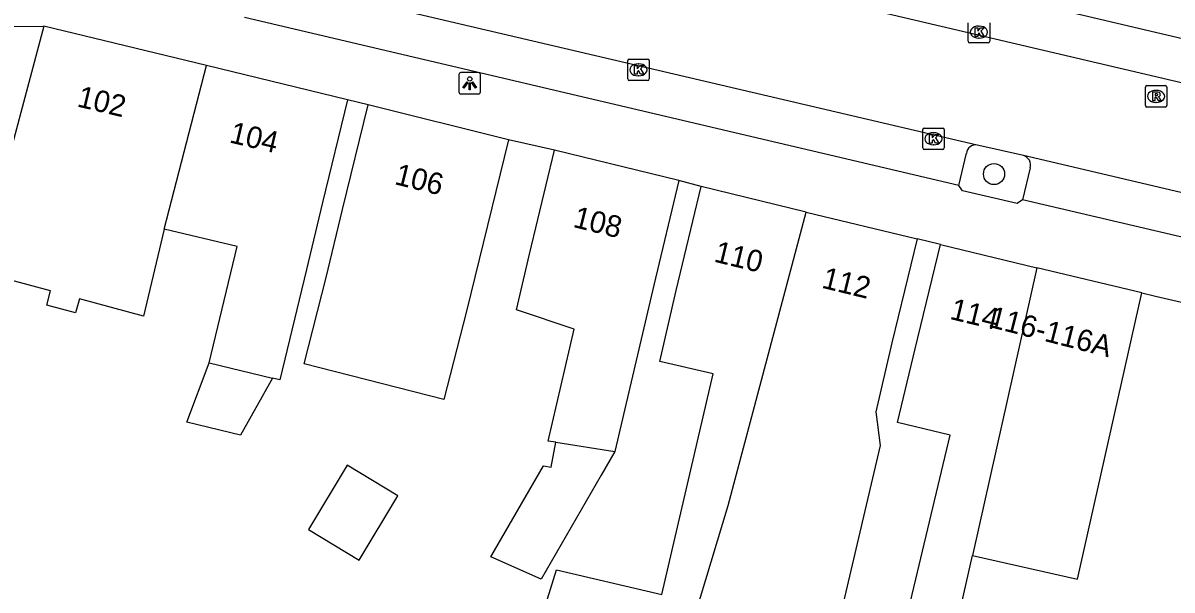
# Model space of a CAD drawing. Extents: x 159888 to 160757, y 384031 to 384746.
# Drawn here: x 160256.1 to 160309.4, y 384443.7 to 384470 of the extents above; entities that cross this region are included whole.
import ezdxf

# ---------------------------------------------------------------- set-up
doc = ezdxf.new("R2010")
doc.units = 0
for name, color, linetype in [('IMGEO_Boom', 7, 'Continuous'), ('IMGEO_Kolk', 7, 'Continuous'), ('IMGEO_Lichtpunt', 7, 'Continuous'), ('IMGEO_Pand', 7, 'Continuous'), ('IMGEO_Pand_nummerreeks', 7, 'Continuous'), ('IMGEO_Parkeervlak_open', 7, 'Continuous'), ('IMGEO_Rijbaan_lokaal_open', 7, 'Continuous'), ('IMGEO_Rioolput', 7, 'Continuous'), ('IMGEO_Voetpad_open', 7, 'Continuous')]:
    doc.layers.add(name, color=color, linetype=linetype)

msp = doc.modelspace()

# ---------------------------------------------------------------- linework, layer by layer
at = {"layer": 'IMGEO_Boom'}
msp.add_circle((160301.159, 384462.987), 0.489, dxfattribs=at)
at = {"layer": 'IMGEO_Kolk'}
for p, q in [((160299.956, 384469.155), (160299.956, 384470.007)), ((160300.957, 384470.007), (160300.957, 384469.155)), ((160300.444, 384469.861), (160300.469, 384469.861)), ((160300.883, 384469.081), (160300.031, 384469.081)), ((160300.467, 384469.301), (160300.442, 384469.301)), ((160284.15, 384467.404), (160284.15, 384468.256)), ((160284.225, 384468.33), (160285.077, 384468.33)), ((160284.638, 384468.11), (160284.663, 384468.11)), ((160285.151, 384468.256), (160285.151, 384467.404)), ((160285.077, 384467.33), (160284.225, 384467.33)), ((160284.661, 384467.55), (160284.636, 384467.55)), ((160297.848, 384464.2), (160297.848, 384465.052)), ((160297.923, 384465.126), (160298.775, 384465.126)), ((160298.336, 384464.906), (160298.361, 384464.906)), ((160298.849, 384465.052), (160298.849, 384464.2)), ((160298.775, 384464.126), (160297.923, 384464.126)), ((160298.359, 384464.346), (160298.334, 384464.346))]:
    msp.add_line(p, q, dxfattribs=at)
for points in [[(160299.956, 384469.155), (160299.956, 384470.007)], [(160300.957, 384470.007), (160300.957, 384469.155)], [(160300.277, 384469.781), (160300.4, 384469.781), (160300.4, 384469.63), (160300.53, 384469.781), (160300.694, 384469.781), (160300.548, 384469.63), (160300.701, 384469.381), (160300.549, 384469.381), (160300.464, 384469.545), (160300.4, 384469.478), (160300.4, 384469.381), (160300.277, 384469.381), (160300.277, 384469.781)], [(160300.883, 384469.081), (160300.031, 384469.081)], [(160284.15, 384467.404), (160284.15, 384468.256)], [(160284.225, 384468.33), (160285.077, 384468.33)], [(160284.471, 384468.03), (160284.594, 384468.03), (160284.594, 384467.879), (160284.724, 384468.03), (160284.888, 384468.03), (160284.742, 384467.879), (160284.895, 384467.63), (160284.743, 384467.63), (160284.658, 384467.794), (160284.594, 384467.727), (160284.594, 384467.63), (160284.471, 384467.63), (160284.471, 384468.03)], [(160285.151, 384468.256), (160285.151, 384467.404)], [(160285.077, 384467.33), (160284.225, 384467.33)], [(160297.848, 384464.2), (160297.848, 384465.052)], [(160297.923, 384465.126), (160298.775, 384465.126)], [(160298.169, 384464.826), (160298.292, 384464.826), (160298.292, 384464.675), (160298.422, 384464.826), (160298.586, 384464.826), (160298.44, 384464.675), (160298.593, 384464.426), (160298.441, 384464.426), (160298.356, 384464.59), (160298.292, 384464.523), (160298.292, 384464.426), (160298.169, 384464.426), (160298.169, 384464.826)], [(160298.849, 384465.052), (160298.849, 384464.2)], [(160298.775, 384464.126), (160297.923, 384464.126)]]:
    msp.add_lwpolyline(points, dxfattribs=at)
for centre, start, end in [((160300.033, 384469.157), 181.552, 268.448), ((160300.033, 384469.157), 181.552, 268.448), ((160300.881, 384469.157), 271.552, 358.448), ((160300.881, 384469.157), 271.552, 358.448), ((160284.227, 384468.254), 91.552, 178.448), ((160284.227, 384468.254), 91.552, 178.448), ((160285.075, 384468.254), 1.552, 88.448), ((160285.075, 384468.254), 1.552, 88.448), ((160284.227, 384467.406), 181.552, 268.448), ((160284.227, 384467.406), 181.552, 268.448), ((160285.075, 384467.406), 271.552, 358.448), ((160285.075, 384467.406), 271.552, 358.448), ((160297.925, 384465.05), 91.552, 178.448), ((160297.925, 384465.05), 91.552, 178.448), ((160298.773, 384465.05), 1.552, 88.448), ((160298.773, 384465.05), 1.552, 88.448), ((160297.925, 384464.202), 181.552, 268.448), ((160297.925, 384464.202), 181.552, 268.448), ((160298.773, 384464.202), 271.552, 358.448), ((160298.773, 384464.202), 271.552, 358.448)]:
    msp.add_arc(centre, 0.0765, start, end, dxfattribs=at)
for centre, major_axis, ratio, start_param, end_param in [((160300.443, 384469.581), (-0.387, 0.002), 0.722429, 4.712389, 7.853982), ((160300.468, 384469.581), (-0.39, 0.002), 0.717154, 1.570796, 4.712389), ((160284.637, 384467.83), (-0.387, 0.002), 0.722429, 4.712389, 7.853982), ((160284.662, 384467.83), (-0.39, 0.002), 0.717154, 1.570796, 4.712389), ((160298.335, 384464.626), (-0.387, 0.002), 0.722429, 4.712389, 7.853982), ((160298.36, 384464.626), (-0.39, 0.002), 0.717154, 1.570796, 4.712389)]:
    msp.add_ellipse(centre, major_axis=major_axis, ratio=ratio, start_param=start_param, end_param=end_param, dxfattribs=at)
at = {"layer": 'IMGEO_Lichtpunt'}
for p, q in [((160276.317, 384467.608), (160276.317, 384466.801)), ((160276.317, 384467.608), (160276.317, 384466.801)), ((160277.219, 384467.703), (160276.411, 384467.703)), ((160277.219, 384467.703), (160276.411, 384467.703)), ((160277.313, 384466.801), (160277.313, 384467.608)), ((160277.313, 384466.801), (160277.313, 384467.608)), ((160276.411, 384466.707), (160277.219, 384466.707)), ((160276.411, 384466.707), (160277.219, 384466.707))]:
    msp.add_line(p, q, dxfattribs=at)
for points in [[(160276.691, 384467.272), (160276.73, 384467.244), (160276.542, 384466.982), (160276.504, 384467.009), (160276.691, 384467.272)], [(160276.903, 384467.244), (160276.941, 384467.271), (160277.128, 384467.009), (160277.089, 384466.981), (160276.903, 384467.244)], [(160276.793, 384467.224), (160276.84, 384467.224), (160276.84, 384466.902), (160276.793, 384466.902), (160276.793, 384467.224)]]:
    msp.add_lwpolyline(points, dxfattribs=at)
msp.add_circle((160276.816, 384467.406), 0.0994, dxfattribs=at)
for centre, start, end in [((160276.411, 384467.608), 90, 180), ((160276.411, 384467.608), 90, 180), ((160277.219, 384467.608), 0, 90), ((160277.219, 384467.608), 0, 90), ((160276.411, 384466.801), 180, 270), ((160276.411, 384466.801), 180, 270), ((160277.219, 384466.801), 270, 0), ((160277.219, 384466.801), 270, 360)]:
    msp.add_arc(centre, 0.0946, start, end, dxfattribs=at)
at = {"layer": 'IMGEO_Pand'}
for points in [[(160257.047, 384469.859), (160253.992, 384458.464)], [(160264.602, 384468.026), (160257.047, 384469.859)], [(160262.631, 384460.429), (160264.602, 384468.026)], [(160271.146, 384466.438), (160264.602, 384468.026)], [(160271.146, 384466.438), (160269.988, 384461.663), (160269.237, 384458.548), (160268.003, 384453.425), (160267.663, 384453.507)], [(160278.619, 384464.579), (160276.666, 384456.614), (160275.62, 384452.518), (160269.131, 384454.175), (160270.155, 384458.185), (160270.907, 384461.34), (160272.1, 384466.197)], [(160278.619, 384464.579), (160272.1, 384466.197)], [(160280.822, 384450.525), (160280.455, 384450.583), (160281.667, 384455.777), (160278.985, 384456.673), (160279.589, 384459.26), (160280.751, 384464.093)], [(160286.53, 384462.684), (160280.751, 384464.093)], [(160286.53, 384462.684), (160285.357, 384457.824), (160283.553, 384450.092)], [(160286.008, 384438.319), (160279.38, 384439.867), (160280.848, 384444.592), (160285.73, 384443.452), (160288.124, 384453.699), (160285.639, 384454.28), (160286.408, 384457.571), (160287.563, 384462.407)], [(160292.435, 384461.224), (160287.563, 384462.407)], [(160286.008, 384438.319), (160287.524, 384443.321), (160288.815, 384447.582), (160292.435, 384461.224)], [(160292.435, 384461.224), (160297.597, 384459.97)], [(160262.631, 384460.429), (160261.675, 384456.385), (160258.696, 384457.191), (160258.519, 384456.535), (160257.177, 384456.897), (160257.354, 384457.554), (160253.992, 384458.464)], [(160264.714, 384454.218), (160266.014, 384459.614), (160262.631, 384460.429)], [(160297.597, 384459.97), (160296.422, 384455.14), (160295.674, 384451.94), (160295.87, 384450.381), (160293.867, 384441.801), (160294.621, 384441.627), (160293.458, 384436.58), (160292.227, 384436.867), (160286.008, 384438.319)], [(160296.797, 384441.121), (160299.123, 384450.862), (160296.676, 384451.446), (160297.495, 384454.874), (160298.67, 384459.715)], [(160298.67, 384459.715), (160303.154, 384458.637)], [(160303.154, 384458.637), (160300.153, 384445.262)], [(160308.014, 384457.469), (160303.154, 384458.637)], [(160300.153, 384445.262), (160305.029, 384444.168), (160308.014, 384457.469)], [(160308.014, 384457.469), (160308.654, 384457.315), (160320.317, 384454.624), (160320.372, 384454.868), (160320.454, 384454.849)], [(160267.663, 384453.507), (160266.174, 384450.86), (160263.69, 384451.459), (160264.714, 384454.218)], [(160264.714, 384454.218), (160267.663, 384453.507)], [(160283.553, 384450.092), (160282.921, 384448.999), (160280.133, 384444.172), (160277.801, 384445.207), (160280.237, 384449.424), (160280.601, 384449.366), (160280.822, 384450.525)], [(160280.822, 384450.525), (160283.553, 384450.092)], [(160269.326, 384446.475), (160271.682, 384445.053), (160273.481, 384448.034), (160271.126, 384449.456), (160269.326, 384446.475)], [(160296.797, 384441.121), (160299.093, 384440.541), (160300.153, 384445.262)]]:
    msp.add_lwpolyline(points, dxfattribs=at)
at = {"layer": 'IMGEO_Parkeervlak_open'}
for points in [[(160299.532, 384462.459), (160299.877, 384463.95)], [(160302.836, 384463.269), (160302.477, 384461.784)]]:
    msp.add_lwpolyline(points, dxfattribs=at)
for centre, radius, start, end in [((160300.313, 384463.899), 0.439, 82.0036, 173.3783), ((160302.405, 384463.407), 0.453, 342.2527, 75.2467)]:
    msp.add_arc(centre, radius, start, end, dxfattribs=at)
at = {"layer": 'IMGEO_Rijbaan_lokaal_open'}
for points in [[(160282.941, 384473.571), (160333.744, 384461.627), (160349.856, 384457.953)], [(160300.374, 384464.334), (160266.385, 384472.302)], [(160302.52, 384463.845), (160300.453, 384464.316), (160300.374, 384464.334)], [(160332.335, 384456.834), (160302.52, 384463.845)]]:
    msp.add_lwpolyline(points, dxfattribs=at)
msp.add_arc((160261.008, 384466.891), 6.46, 102.8468, 152.8571, dxfattribs=at)
at = {"layer": 'IMGEO_Rioolput'}
for p, q in [((160308.184, 384466.171), (160308.184, 384467.023)), ((160308.259, 384467.097), (160309.111, 384467.097)), ((160308.672, 384466.877), (160308.697, 384466.877)), ((160309.185, 384467.023), (160309.185, 384466.171)), ((160308.695, 384466.317), (160308.67, 384466.317)), ((160309.111, 384466.097), (160308.259, 384466.097))]:
    msp.add_line(p, q, dxfattribs=at)
for points in [[(160308.184, 384466.171), (160308.184, 384467.023)], [(160308.259, 384467.097), (160309.111, 384467.097)], [(160308.773, 384466.795), (160308.521, 384466.797), (160308.521, 384466.397)], [(160309.185, 384467.023), (160309.185, 384466.171)], [(160308.521, 384466.397), (160308.645, 384466.397), (160308.645, 384466.559), (160308.656, 384466.559)], [(160308.699, 384466.716), (160308.645, 384466.716), (160308.645, 384466.635)], [(160308.645, 384466.635), (160308.697, 384466.635)], [(160308.703, 384466.53), (160308.774, 384466.397), (160308.914, 384466.397), (160308.849, 384466.523)], [(160309.111, 384466.097), (160308.259, 384466.097)]]:
    msp.add_lwpolyline(points, dxfattribs=at)
for centre, radius, start, end in [((160308.261, 384467.021), 0.0765, 91.552, 178.448), ((160308.261, 384467.021), 0.0765, 91.552, 178.448), ((160308.772, 384466.685), 0.109, 350.3612, 89.416), ((160309.109, 384467.021), 0.0765, 1.552, 88.448), ((160309.109, 384467.021), 0.0765, 1.552, 88.448), ((160308.655, 384466.506), 0.0533, 26.0293, 88.6989), ((160308.681, 384466.824), 0.19, 274.7715, 282.9687), ((160308.705, 384466.62), 0.0964, 77.0061, 93.1865), ((160308.719, 384466.677), 0.0378, 276.6634, 79.6772), ((160308.77, 384466.685), 0.112, 277.5842, 350.9817), ((160308.754, 384466.47), 0.108, 29.5134, 73.7905), ((160308.261, 384466.173), 0.0765, 181.552, 268.448), ((160308.261, 384466.173), 0.0765, 181.552, 268.448), ((160309.109, 384466.173), 0.0765, 271.552, 358.448), ((160309.109, 384466.173), 0.0765, 271.552, 358.448)]:
    msp.add_arc(centre, radius, start, end, dxfattribs=at)
for centre, major_axis, ratio, start_param, end_param in [((160308.671, 384466.597), (-0.387, 0.002), 0.722429, 4.712389, 7.853982), ((160308.696, 384466.597), (-0.39, 0.002), 0.717154, 1.570796, 4.712389)]:
    msp.add_ellipse(centre, major_axis=major_axis, ratio=ratio, start_param=start_param, end_param=end_param, dxfattribs=at)
at = {"layer": 'IMGEO_Voetpad_open'}
for points in [[(160349.788, 384460.02), (160334.593, 384463.468), (160283.766, 384475.429)], [(160299.532, 384462.459), (160266.362, 384470.254)], [(160255.26, 384469.838), (160257.047, 384469.859)], [(160272.1, 384466.197), (160271.146, 384466.438)], [(160280.751, 384464.093), (160278.619, 384464.579)], [(160287.563, 384462.407), (160286.53, 384462.684)], [(160302.477, 384461.784), (160302.23, 384461.614), (160299.702, 384462.215), (160299.532, 384462.459)], [(160331.476, 384454.994), (160302.477, 384461.784)], [(160298.67, 384459.715), (160297.597, 384459.97)]]:
    msp.add_lwpolyline(points, dxfattribs=at)

# ---------------------------------------------------------------- texts
at = {"layer": 'IMGEO_Pand_nummerreeks'}
for s, rotation, p in [('102', 346.7016, (160258.544, 384466.134)), ('104', 346.7016, (160265.617, 384464.463)), ('106', 346.1344, (160273.282, 384462.525)), ('108', 346.0198, (160281.571, 384460.538)), ('110', 346.3521, (160288.115, 384458.925)), ('112', 346.3521, (160293.116, 384457.712)), ('114', 346.4094, (160299.063, 384456.263)), ('116-116A', 345.7276, (160300.856, 384455.898))]:
    msp.add_text(s, height=1, rotation=rotation, dxfattribs=at).set_placement(p)

doc.saveas('drawing.dxf')
